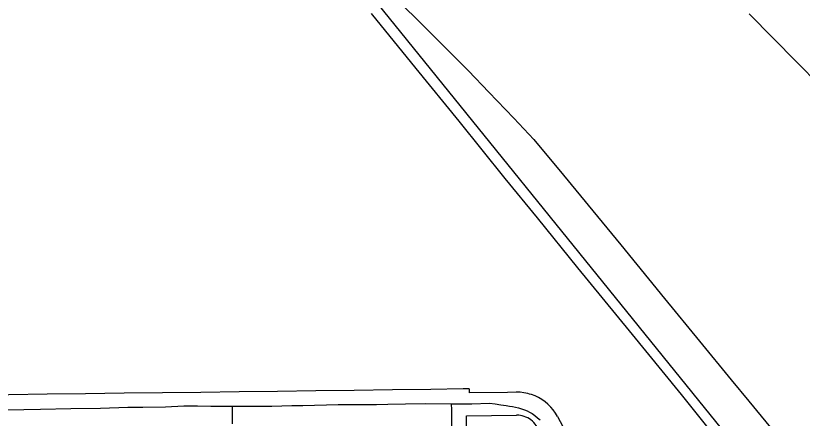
# Model space of a CAD drawing. Extents: x -2233 to 187241, y 4582 to 150524.
# Drawn here: x 116272 to 117297, y 60562 to 61086 of the extents above; entities that cross this region are included whole.
import ezdxf

# ---------------------------------------------------------------- set-up
doc = ezdxf.new("R2010")
doc.units = 0
for name, color, linetype in [('GE_X_CL_2000', 7, 'Continuous'), ('RD_X_RR_1', 7, 'Continuous'), ('RW_X_Fee_RW', 7, 'Continuous')]:
    doc.layers.add(name, color=color, linetype=linetype)

msp = doc.modelspace()

# ---------------------------------------------------------------- linework, layer by layer
at = {"layer": 'GE_X_CL_2000'}
for points in [[(116261.1, 60572.5), (116304.4, 60573.6), (116343.8, 60574.4), (116382.5, 60574.7), (116418.4, 60576), (116437.8, 60576.3), (116467.4, 60576.6), (116491.5, 60577.7), (116509.2, 60577.7), (116526.6, 60577.5), (116551.8, 60577.3)], [(116551.8, 60577.3), (116573.3, 60577.2), (116591.4, 60577.2), (116606, 60577.6), (116632.2, 60578.1), (116646.5, 60578.4), (116692.5, 60579.5), (116742.4, 60579.7), (116757, 60580), (116780.1, 60580.6), (116806.3, 60580.8), (116839.9, 60580.3)], [(116554.5, 60577.3), (116554.4, 60554.3)], [(116839.9, 60580.3), (116866.9, 60580.5), (116889.8, 60581.1), (116897.1, 60580.3), (116904.4, 60579.3), (116911.6, 60578.1), (116915.7, 60577.6), (116919.7, 60576.9), (116923.7, 60576.1), (116927.7, 60575), (116935.2, 60572.7), (116938.7, 60571.3), (116942.1, 60569.6), (116945.4, 60567.7), (116948.9, 60565.1), (116952.4, 60562.3), (116955.6, 60559.4)], [(116839.9, 60580.3), (116840.1, 60572.4), (116840.3, 60559.1), (116840.3, 60548.5), (116840.6, 60524.8), (116840.7, 60516.2), (116840.4, 60485.8), (116840.1, 60446.2), (116840.9, 60405.3), (116840.8, 60374.1), (116840.1, 60344.7), (116840.4, 60331.5), (116840.7, 60321.6), (116840.7, 60258.3), (116840.6, 60186.8), (116840.7, 60140.3)]]:
    msp.add_lwpolyline(points, dxfattribs=at)
at = {"layer": 'RD_X_RR_1'}
for points in [[(117967.5, 59594.1), (117945.8, 59620.6), (117893.1, 59685.8), (117839.4, 59751.5), (117788.3, 59815.2), (117732.9, 59883.1), (117684.5, 59942), (117645.1, 59991.9), (117558.5, 60097.8), (117471.4, 60204.9), (117435, 60249.5), (117380.5, 60316), (117306.8, 60407.1), (117247.4, 60479.9), (116619.4, 61256.6)], [(116768.8, 61107.7), (116804.5, 61072.3), (116862.2, 61014.4), (116889, 60986.7), (116921.6, 60952.8), (116947.5, 60924.8), (116986, 60878.3), (117024.5, 60832), (117061.1, 60787.6), (117117.7, 60717.9), (117163.5, 60661.9), (117204.9, 60611.5), (117227.7, 60584.1), (117275.9, 60525.2), (117333.6, 60454)], [(116735.6, 61089.4), (116793.7, 61017.4), (116849.7, 60949), (116909.9, 60874.2), (116951.8, 60822.8), (117004.6, 60757.9), (117071.8, 60675.4), (117139.4, 60592.4), (117195.2, 60523), (117220.5, 60492.9), (117290.5, 60404.4), (117342.5, 60340.9)], [(117320.3, 60995.2), (117290.4, 61025.7), (117228.4, 61088.7)]]:
    msp.add_lwpolyline(points, dxfattribs=at)
at = {"layer": 'RW_X_Fee_RW'}
for p, q in [((116863.3, 60599.9), (116855.3, 60599.8)), ((116863.3, 60599.9), (116863.3, 60594.9)), ((116859.8, 60564.8), (116925, 60565.6)), ((116861.1, 60161.8), (116859.8, 60564.8))]:
    msp.add_line(p, q, dxfattribs=at)
for points in [[(116855.3, 60599.8), (116813.3, 60599.2), (116763.3, 60598.6), (116713.3, 60598), (116663.3, 60597.3), (116613.3, 60596.7), (116563.3, 60596.1), (116513.3, 60595.4), (116463.3, 60594.8), (116413.3, 60594.2), (116363.3, 60593.5), (116313.3, 60592.9), (116263.3, 60592.3), (116213.3, 60591.6), (116163.3, 60591), (116112.2, 60589.6)], [(116924.6, 60595.6), (116913.3, 60595.4), (116863.3, 60594.9)], [(116978.2, 60564), (116975.7, 60568.3), (116972.7, 60572.4), (116969.5, 60576.3), (116965.9, 60579.8), (116962.1, 60583.1), (116958, 60586), (116953.6, 60588.6), (116949.1, 60590.8), (116944.4, 60592.5), (116941.8, 60593.2), (116939.6, 60593.9), (116934.6, 60594.9), (116929.6, 60595.5), (116924.6, 60595.6)], [(116951.8, 60549.8), (116950.5, 60552), (116949.1, 60554), (116947.4, 60556), (116945.6, 60557.7), (116943.7, 60559.4), (116941.7, 60560.8), (116939.5, 60562.1), (116937.2, 60563.2), (116934.9, 60564.1), (116932.5, 60564.8), (116930, 60565.3), (116927.8, 60565.6), (116925, 60565.6)], [(116978.2, 60564), (116994.7, 60533.2), (117014, 60497.3), (117014.9, 60495.6), (117033.2, 60461.5), (117052.5, 60425.5), (117071.7, 60389.7), (117091, 60353.7), (117110.2, 60317.9), (117129.5, 60281.9), (117141.7, 60259.2)]]:
    msp.add_lwpolyline(points, dxfattribs=at)

doc.saveas('drawing.dxf')
